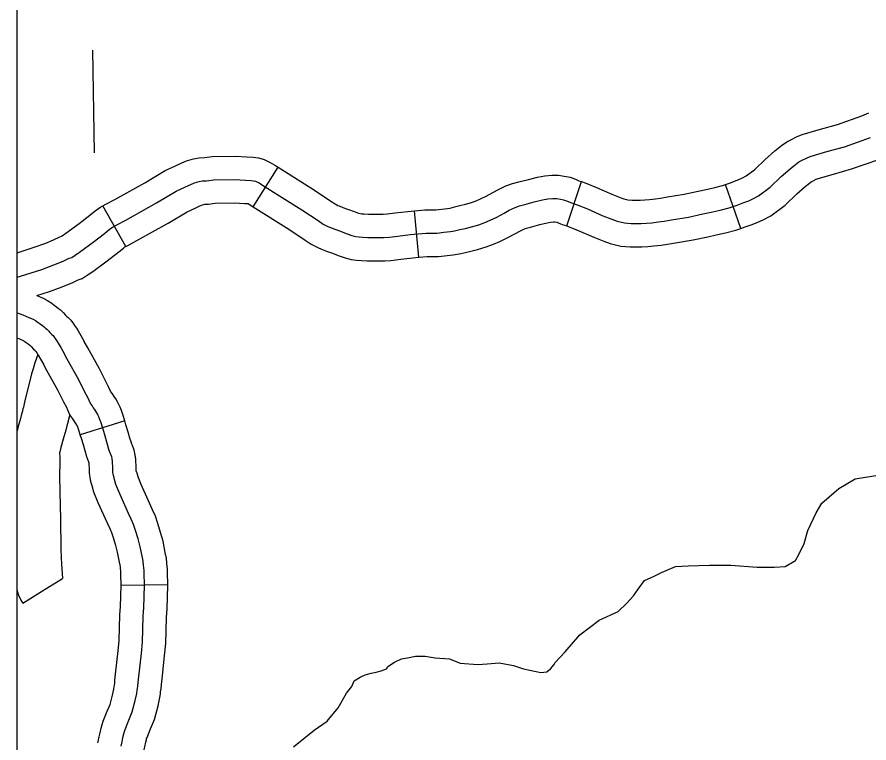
# Model space of a CAD drawing. Extents: x 1720274 to 1751788, y 372074 to 391887.
# Drawn here: x 1729990.7 to 1730423.1, y 378812.7 to 379181 of the extents above; entities that cross this region are included whole.
import ezdxf

# ---------------------------------------------------------------- set-up
doc = ezdxf.new("R2010")
doc.units = 0
for name, color, linetype in [('Level 32', 7, 'Continuous'), ('Level 35', 7, 'Continuous'), ('Level 46', 7, 'Continuous'), ('Level 5', 7, 'Continuous'), ('R_Draft', 7, 'Continuous')]:
    doc.layers.add(name, color=color, linetype=linetype)

msp = doc.modelspace()

# ---------------------------------------------------------------- linework, layer by layer
at = {"layer": 'Level 32'}
for p, q in [((1730110.63, 379084.75), (1730123.26, 379104.8)), ((1730269.69, 379075.05), (1730277.19, 379097.53)), ((1730358.05, 379073.73), (1730350.24, 379096.1)), ((1730045.92, 379064.63), (1730034.25, 379085.26)), ((1730194.65, 379059.19), (1730192.4, 379082.78)), ((1730045.41, 378976.14), (1730022.77, 378969.13)), ((1730067.19, 378892.98), (1730043.49, 378892.54))]:
    msp.add_line(p, q, dxfattribs=at)
for points in [[(1730350.24, 379096.1), (1730352.28, 379096.82), (1730355.44, 379097.99), (1730357.43, 379098.76), (1730358.85, 379099.43), (1730360.8, 379100.44), (1730365.22, 379103.71), (1730370.5, 379108.81), (1730375.43, 379113.13), (1730378.65, 379115.78), (1730381.44, 379117.69), (1730383.87, 379118.98), (1730386.41, 379120.19), (1730389.19, 379121.45), (1730398.54, 379124.18), (1730407.12, 379126.58), (1730419.58, 379130.92), (1730423.12, 379132.41)], [(1730090.45, 379098.37), (1730101.32, 379098.56), (1730106.66, 379098.27), (1730109.52, 379098.18), (1730110.76, 379097.99), (1730111.81, 379097.7), (1730113.53, 379096.84), (1730115.34, 379095.79), (1730135.18, 379083.28), (1730143.48, 379077.74), (1730146.06, 379076.02), (1730148.44, 379074.78), (1730149.78, 379074.21), (1730151.97, 379073.35), (1730154.36, 379072.49), (1730158.27, 379071.06), (1730160.65, 379070.2), (1730162.66, 379069.72), (1730164.37, 379069.44), (1730166.19, 379069.34), (1730168.76, 379069.25), (1730173.43, 379069.15), (1730176.96, 379069.25), (1730179.54, 379069.34), (1730184.02, 379069.91), (1730190.32, 379070.68), (1730198.33, 379071.44), (1730203.96, 379071.44), (1730207.3, 379071.82), (1730210.64, 379072.21), (1730212.83, 379072.49), (1730215.5, 379073.16), (1730218.27, 379073.83), (1730221.42, 379074.59), (1730225.14, 379075.64), (1730228.09, 379076.79), (1730230.86, 379077.93), (1730234.2, 379079.56), (1730238.01, 379081.56), (1730240.49, 379083), (1730243.55, 379084.43), (1730245.74, 379085.29), (1730248.41, 379085.95), (1730253.18, 379087.2), (1730257.38, 379088.25), (1730260.14, 379088.72), (1730262.62, 379088.91), (1730264.63, 379088.91), (1730266.54, 379088.63), (1730268.16, 379088.34), (1730269.59, 379087.77), (1730271.59, 379086.91), (1730275.03, 379085.76), (1730280.18, 379083.66), (1730288, 379080.23), (1730292.67, 379078.41), (1730295.25, 379077.46), (1730298.97, 379076.6), (1730302.4, 379076.31), (1730307.46, 379076.31), (1730310.13, 379076.5), (1730312.89, 379076.69), (1730316.14, 379077.08), (1730319.1, 379077.46), (1730322.91, 379078.13), (1730331.59, 379079.56), (1730338.84, 379081.18), (1730343.04, 379082.04), (1730347.62, 379083.09), (1730352.2, 379084.24), (1730356.3, 379085.67), (1730359.64, 379086.91), (1730362.12, 379087.86), (1730364.12, 379088.82), (1730367.08, 379090.35), (1730372.9, 379094.64), (1730378.52, 379100.09), (1730383.1, 379104.1), (1730385.77, 379106.29), (1730387.59, 379107.53), (1730389.21, 379108.39), (1730391.4, 379109.44), (1730393.31, 379110.3), (1730401.8, 379112.78), (1730410.67, 379115.27), (1730423.83, 379119.85)], [(1730034.25, 379085.26), (1730035.7, 379086.08), (1730040.41, 379088.48), (1730055.61, 379096.98), (1730065.89, 379103.11), (1730071.19, 379105.6), (1730074.27, 379106.99), (1730076.8, 379108), (1730080.22, 379109.09), (1730083.21, 379109.69), (1730086.03, 379109.81), (1730089.7, 379110.21), (1730101.53, 379110.41), (1730107.18, 379110.11), (1730110.63, 379110), (1730113.23, 379109.59), (1730116.07, 379108.82), (1730119.16, 379107.27), (1730121.47, 379105.93), (1730123.26, 379104.8)], [(1730358.05, 379073.73), (1730360.32, 379074.52), (1730363.83, 379075.83), (1730366.8, 379076.97), (1730369.39, 379078.2), (1730373.36, 379080.25), (1730380.57, 379085.58), (1730386.55, 379091.36), (1730390.77, 379095.06), (1730392.9, 379096.81), (1730393.73, 379097.38), (1730394.54, 379097.81), (1730396.39, 379098.7), (1730397.42, 379099.16), (1730405.06, 379101.39), (1730414.22, 379103.96), (1730428.08, 379108.78), (1730432.32, 379110.56)], [(1730123.26, 379104.8), (1730141.63, 379093.22), (1730150.06, 379087.6), (1730152.1, 379086.24), (1730153.52, 379085.5), (1730154.28, 379085.18), (1730156.14, 379084.44), (1730158.4, 379083.63), (1730162.31, 379082.2), (1730164.05, 379081.57), (1730165.01, 379081.34), (1730165.66, 379081.24), (1730166.72, 379081.18), (1730169.1, 379081.09), (1730173.4, 379081), (1730176.58, 379081.09), (1730178.57, 379081.16), (1730182.56, 379081.67), (1730189.04, 379082.46), (1730192.4, 379082.78)], [(1730192.4, 379082.78), (1730197.77, 379083.29), (1730203.28, 379083.29), (1730209.2, 379083.97), (1730210.62, 379084.15), (1730212.67, 379084.67), (1730215.48, 379085.35), (1730218.41, 379086.06), (1730221.38, 379086.9), (1730223.68, 379087.79), (1730226, 379088.75), (1730228.85, 379090.13), (1730232.29, 379091.94), (1730235, 379093.51), (1730238.86, 379095.32), (1730242.13, 379096.6), (1730245.48, 379097.44), (1730250.25, 379098.68), (1730254.93, 379099.85), (1730258.68, 379100.5), (1730262.17, 379100.76), (1730265.51, 379100.76), (1730268.45, 379100.32), (1730271.42, 379099.8), (1730274.13, 379098.72), (1730275.81, 379097.99), (1730277.19, 379097.53)], [(1729990.7, 379049.13), (1729992.38, 379049.58), (1730003.26, 379053.01), (1730009.46, 379055.31), (1730014.13, 379057.12), (1730017.09, 379058.65), (1730018.52, 379059.12), (1730020.24, 379060.27), (1730022.34, 379061.7), (1730029.3, 379066.76), (1730035.02, 379071.25), (1730037.5, 379073.26), (1730039.13, 379074.4), (1730041.32, 379075.64), (1730045.99, 379078.03), (1730061.54, 379086.72), (1730071.46, 379092.64), (1730076.14, 379094.83), (1730078.9, 379096.08), (1730080.81, 379096.84), (1730083.2, 379097.6), (1730084.63, 379097.89), (1730086.92, 379097.99), (1730090.45, 379098.37)], [(1730277.19, 379097.53), (1730279.14, 379096.88), (1730284.8, 379094.58), (1730292.53, 379091.18), (1730296.88, 379089.49), (1730298.65, 379088.83), (1730300.8, 379088.34), (1730302.9, 379088.16), (1730307.03, 379088.16), (1730309.3, 379088.32), (1730311.79, 379088.5), (1730314.69, 379088.84), (1730317.31, 379089.18), (1730320.92, 379089.81), (1730329.33, 379091.19), (1730336.36, 379092.77), (1730340.52, 379093.62), (1730344.85, 379094.61), (1730348.8, 379095.6), (1730350.24, 379096.1)], [(1729990.7, 379061.47), (1729999.42, 379064.23), (1730005.26, 379066.39), (1730009.26, 379067.94), (1730012.47, 379069.6), (1730013.26, 379069.86), (1730013.61, 379070.09), (1730015.51, 379071.39), (1730022.16, 379076.22), (1730027.64, 379080.52), (1730030.35, 379082.71), (1730032.77, 379084.42), (1730034.25, 379085.26)], [(1730045.92, 379064.63), (1730046.93, 379065.2), (1730051.58, 379067.58), (1730067.47, 379076.46), (1730077.03, 379082.16), (1730081.08, 379084.07), (1730083.53, 379085.17), (1730084.83, 379085.68), (1730086.1, 379086.09), (1730087.8, 379086.16), (1730091.19, 379086.53), (1730101.11, 379086.7), (1730106.15, 379086.43), (1730107.96, 379086.37), (1730109.21, 379085.65), (1730110.63, 379084.75)], [(1730110.63, 379084.75), (1730128.73, 379073.34), (1730136.9, 379067.89), (1730140.02, 379065.81), (1730143.36, 379064.07), (1730145.28, 379063.25), (1730147.8, 379062.26), (1730150.31, 379061.35), (1730154.22, 379059.92), (1730157.26, 379058.83), (1730160.3, 379058.1), (1730163.08, 379057.64), (1730165.65, 379057.5), (1730168.42, 379057.4), (1730173.47, 379057.3), (1730177.34, 379057.4), (1730180.51, 379057.52), (1730185.49, 379058.16), (1730191.59, 379058.9), (1730194.65, 379059.19)], [(1730194.65, 379059.19), (1730198.9, 379059.59), (1730204.63, 379059.59), (1730212.08, 379060.44), (1730215.04, 379060.83), (1730218.33, 379061.65), (1730221.06, 379062.31), (1730224.42, 379063.13), (1730228.89, 379064.39), (1730232.5, 379065.79), (1730235.72, 379067.12), (1730239.55, 379068.98), (1730243.74, 379071.18), (1730245.98, 379072.48), (1730248.23, 379073.53), (1730249.35, 379073.98), (1730251.34, 379074.47), (1730256.11, 379075.71), (1730259.83, 379076.64), (1730261.61, 379076.95), (1730263.08, 379077.06), (1730263.74, 379077.06), (1730264.62, 379076.93), (1730264.89, 379076.89), (1730265.05, 379076.82), (1730267.37, 379075.82), (1730269.69, 379075.05)], [(1730269.69, 379075.05), (1730270.91, 379074.65), (1730275.55, 379072.75), (1730283.47, 379069.27), (1730288.47, 379067.33), (1730291.84, 379066.08), (1730297.13, 379064.86), (1730301.91, 379064.46), (1730307.88, 379064.46), (1730310.96, 379064.68), (1730314, 379064.89), (1730317.59, 379065.31), (1730320.88, 379065.74), (1730324.9, 379066.44), (1730333.85, 379067.92), (1730341.32, 379069.59), (1730345.55, 379070.46), (1730350.38, 379071.57), (1730355.59, 379072.87), (1730358.05, 379073.73)], [(1730000.7, 379039.78), (1730007.1, 379041.8), (1730013.66, 379044.22), (1730019.01, 379046.3), (1730021.71, 379047.7), (1730023.78, 379048.39), (1730026.87, 379050.45), (1730029.16, 379052.01), (1730036.44, 379057.3), (1730042.4, 379061.98), (1730044.66, 379063.8), (1730045.48, 379064.38), (1730045.92, 379064.63)], [(1730000.7, 379039.78), (1730003.91, 379038.41), (1730006.24, 379037.2), (1730008.31, 379035.79), (1730009.57, 379034.86), (1730010.79, 379033.93), (1730011.8, 379033.14), (1730012.69, 379032.44), (1730014.17, 379031.21), (1730015.37, 379029.83), (1730015.83, 379029.34), (1730016.7, 379028.52), (1730017.98, 379027.24), (1730019.31, 379025.46), (1730019.91, 379024.56), (1730020.84, 379023.16), (1730021.67, 379021.75), (1730023.09, 379019.47), (1730024.78, 379016.44)], [(1729990.7, 379031.02), (1729990.78, 379030.99), (1729993.66, 379029.99), (1729996.75, 379028.58), (1729998.84, 379027.69), (1730000.15, 379027.01), (1730001.46, 379026.12), (1730002.46, 379025.38), (1730003.56, 379024.54), (1730004.5, 379023.81), (1730005.23, 379023.23), (1730005.86, 379022.71), (1730006.59, 379021.87), (1730007.43, 379020.98), (1730008.43, 379020.04), (1730009, 379019.46), (1730009.63, 379018.62), (1730010.05, 379017.99), (1730010.78, 379016.89), (1730011.52, 379015.63), (1730012.89, 379013.43), (1730014.44, 379010.65)], [(1729990.7, 379018.32), (1729991.96, 379017.74), (1729993.78, 379016.96), (1729994.06, 379016.82), (1729994.61, 379016.45), (1729995.35, 379015.9), (1729996.32, 379015.16), (1729997.2, 379014.48), (1729997.58, 379014.17), (1729997.81, 379013.91), (1729999.03, 379012.61), (1730000.01, 379011.68), (1730000.19, 379011.42), (1730000.72, 379010.62), (1730001.37, 379009.51), (1730002.68, 379007.4), (1730004.1, 379004.87)], [(1730045.41, 378976.14), (1730044.58, 378978.8), (1730043.65, 378981.47), (1730042.98, 378983.05), (1730042.47, 378984.13), (1730042.13, 378984.8), (1730041.68, 378985.76), (1730040.79, 378987.28), (1730039.99, 378988.53), (1730039.11, 378989.79), (1730038.48, 378990.69), (1730038.13, 378991.19), (1730038.09, 378991.28), (1730037.35, 378993.03), (1730035.52, 378996.48), (1730032.48, 379002.48), (1730026.56, 379013.25), (1730024.79, 379016.43)], [(1730043.48, 378811.09), (1730044.01, 378813.3), (1730044.45, 378815.45), (1730044.83, 378817.27), (1730045.19, 378818.48), (1730045.57, 378819.6), (1730047.48, 378824.37), (1730049.19, 378828.44), (1730050.72, 378834.27), (1730051.49, 378837.9), (1730051.75, 378839.52), (1730051.87, 378840.34), (1730052.05, 378841.52), (1730052.22, 378843.46), (1730052.52, 378846.47), (1730053.81, 378858.19), (1730054.34, 378863.91), (1730054.75, 378876.99), (1730055.11, 378881.35), (1730055.34, 378892.66), (1730055.22, 378899.03), (1730055.17, 378900.15), (1730054.96, 378902.86), (1730054.78, 378904.84), (1730054.53, 378905.96), (1730053.28, 378912.31), (1730052.18, 378916.25), (1730050.89, 378920.48), (1730049.88, 378923.52), (1730048.71, 378926.25), (1730047.35, 378929.17), (1730042.83, 378939.15), (1730040.92, 378943.87), (1730040.18, 378946.36), (1730039.95, 378947.26), (1730039.64, 378948.47), (1730039.52, 378949.17), (1730039.4, 378950.22), (1730039.4, 378951.9), (1730039.17, 378955.64), (1730039.01, 378956.92), (1730038.78, 378957.98), (1730038.39, 378959.03), (1730038.04, 378959.77), (1730037.34, 378961.68), (1730036.6, 378964.09), (1730035.78, 378967.21), (1730034.69, 378970.68), (1730033.33, 378975.08), (1730032.59, 378977.19), (1730032.16, 378978.2), (1730031.81, 378978.94), (1730031.46, 378979.64), (1730031.19, 378980.23), (1730030.68, 378981.09), (1730030.14, 378981.94), (1730029.4, 378983), (1730028.77, 378983.89), (1730027.84, 378985.22), (1730027.25, 378986.46), (1730026.63, 378987.95), (1730025, 378991.02), (1730022, 378996.95), (1730016.2, 379007.51), (1730014.44, 379010.65)], [(1730022.77, 378969.14), (1730022.07, 378971.37), (1730021.53, 378972.91), (1730021.34, 378973.36), (1730021.15, 378973.76), (1730020.79, 378974.49), (1730020.69, 378974.7), (1730020.58, 378974.89), (1730020.28, 378975.35), (1730019.68, 378976.21), (1730019.07, 378977.1), (1730017.55, 378979.24), (1730016.42, 378981.65), (1730015.92, 378982.86), (1730014.48, 378985.57), (1730011.52, 378991.42), (1730005.83, 379001.77), (1730004.1, 379004.88)], [(1730067.19, 378892.98), (1730067.07, 378899.45), (1730066.99, 378900.9), (1730066.77, 378903.86), (1730066.51, 378906.64), (1730066.14, 378908.36), (1730064.81, 378915.06), (1730063.56, 378919.57), (1730062.18, 378924.08), (1730060.96, 378927.73), (1730059.53, 378931.09), (1730058.11, 378934.12), (1730053.72, 378943.82), (1730052.12, 378947.78), (1730051.6, 378949.54), (1730051.42, 378950.23), (1730051.25, 378950.87), (1730051.25, 378950.87), (1730051.25, 378952.27), (1730050.97, 378956.72), (1730050.71, 378958.92), (1730050.17, 378961.33), (1730049.32, 378963.63), (1730048.98, 378964.35), (1730048.57, 378965.46), (1730048, 378967.33), (1730047.17, 378970.49), (1730046, 378974.21), (1730045.41, 378976.14)], [(1730043.49, 378892.54), (1730043.38, 378898.61), (1730043.34, 378899.39), (1730043.15, 378901.86), (1730043.04, 378903.04), (1730042.93, 378903.57), (1730041.74, 378909.57), (1730040.8, 378912.93), (1730039.6, 378916.88), (1730038.79, 378919.31), (1730037.89, 378921.41), (1730036.58, 378924.23), (1730031.93, 378934.48), (1730029.72, 378939.95), (1730028.76, 378943.18), (1730028.48, 378944.28), (1730028.03, 378946.01), (1730027.78, 378947.54), (1730027.55, 378949.56), (1730027.55, 378951.53), (1730027.36, 378954.55), (1730027.35, 378954.65), (1730027.1, 378955.18), (1730026.1, 378957.9), (1730025.2, 378960.86), (1730024.39, 378963.93), (1730023.38, 378967.15), (1730022.77, 378969.13)], [(1730055.1, 378808.73), (1730055.58, 378810.72), (1730056.05, 378813.04), (1730056.34, 378814.39), (1730056.49, 378814.9), (1730056.68, 378815.48), (1730058.45, 378819.88), (1730060.44, 378824.62), (1730062.26, 378831.54), (1730063.14, 378835.71), (1730063.46, 378837.72), (1730063.59, 378838.63), (1730063.82, 378840.1), (1730064.02, 378842.35), (1730064.3, 378845.24), (1730065.6, 378857), (1730066.17, 378863.18), (1730066.59, 378876.33), (1730066.95, 378880.75), (1730067.19, 378892.65), (1730067.19, 378892.97)], [(1730031.74, 378812.73), (1730031.86, 378813.45), (1730032.44, 378815.87), (1730032.85, 378817.85), (1730033.33, 378820.16), (1730033.89, 378822.06), (1730034.46, 378823.72), (1730036.52, 378828.87), (1730037.94, 378832.26), (1730039.19, 378837), (1730039.84, 378840.08), (1730040.04, 378841.31), (1730040.14, 378842.06), (1730040.27, 378842.94), (1730040.42, 378844.58), (1730040.73, 378847.7), (1730042.02, 378859.39), (1730042.51, 378864.64), (1730042.92, 378877.66), (1730043.27, 378881.95), (1730043.49, 378892.68), (1730043.49, 378892.54)]]:
    msp.add_lwpolyline(points, dxfattribs=at)
at = {"layer": 'Level 35'}
for points in [[(1730331.29, 378902.63), (1730342.11, 378903.01), (1730352.2, 378903.01), (1730352.94, 378903.01), (1730366.38, 378901.88), (1730374.97, 378901.88), (1730380.57, 378902.26), (1730385.8, 378905.25), (1730387.67, 378908.61), (1730390.28, 378913.84), (1730392.15, 378920.57), (1730396.25, 378929.54), (1730399.24, 378934.39), (1730407.83, 378941.87), (1730416.04, 378946.73), (1730429.86, 378948.97)], [(1730130.96, 378810.84), (1730141.6, 378819.25), (1730148.05, 378823.73), (1730153.65, 378830.46), (1730157.85, 378838.03), (1730160.65, 378841.4), (1730161.77, 378844.2), (1730164.86, 378846.16), (1730167.38, 378847.29), (1730170.46, 378848.13), (1730172.98, 378848.69), (1730175.5, 378849.25), (1730178.3, 378850.37), (1730178.86, 378851.49), (1730182.22, 378853.73), (1730185.87, 378855.42), (1730188.95, 378855.98), (1730192.87, 378856.82), (1730197.91, 378856.82), (1730202.96, 378855.98), (1730210.24, 378855.42), (1730215.56, 378853.17), (1730224.53, 378852.61), (1730229.29, 378852.89), (1730235.45, 378853.45), (1730242.74, 378852.05), (1730247.78, 378850.37), (1730256.61, 378848.45), (1730259.6, 378848.82), (1730261.47, 378850.32), (1730263.33, 378852.56), (1730263.71, 378853.31), (1730268.93, 378858.91), (1730276.4, 378867.51), (1730286.11, 378874.98), (1730295.82, 378879.46), (1730300.3, 378883.57), (1730303.66, 378887.31), (1730305.9, 378890.67), (1730309.26, 378895.16), (1730314.11, 378897.4), (1730317.85, 378899.27), (1730324.94, 378902.26), (1730331.29, 378902.63)]]:
    msp.add_lwpolyline(points, dxfattribs=at)
at = {"layer": 'Level 46'}
for points in [[(1730001.33, 379009.82), (1729999.78, 379005.57), (1729998.86, 379002.53), (1729998.11, 379000), (1729997.12, 378996.44), (1729994.8, 378987.19), (1729994.11, 378984.02), (1729993.92, 378983.02), (1729993.72, 378982.3), (1729993.43, 378981.13), (1729992.98, 378979.63), (1729992.48, 378977.39), (1729991.26, 378973.29), (1729990.7, 378971.16)], [(1730017.43, 378979.44), (1730016.3, 378974.89), (1730015.93, 378973.64), (1730015.42, 378971.38), (1730014.09, 378966.92), (1730012.95, 378962.57), (1730012.37, 378960.41), (1730012.35, 378960.35), (1730012.33, 378959.86), (1730012.33, 378959.41), (1730012.38, 378958.15), (1730012.43, 378955.35), (1730012.33, 378948.05), (1730012.63, 378932.63), (1730012.69, 378926.8), (1730012.96, 378910.79), (1730013.28, 378903.32), (1730013.72, 378896.27), (1730013.72, 378896.24), (1730013.75, 378896.19)], [(1729990.7, 378890.15), (1729990.82, 378889.69), (1729991.36, 378887.69), (1729992.66, 378885.23), (1729993.59, 378883.72), (1730003.67, 378889.96), (1730013.75, 378896.19)]]:
    msp.add_lwpolyline(points, dxfattribs=at)
at = {"layer": 'Level 5'}
msp.add_lwpolyline([(1730029.04, 379164.15), (1730029.82, 379112.21)], dxfattribs=at)
at = {"layer": 'R_Draft'}
msp.add_lwpolyline([(1729990.7, 381816.11), (1741847.55, 381816.11), (1741847.55, 374371.32), (1729990.7, 374371.32)], close=True, dxfattribs=at)

doc.saveas('drawing.dxf')
